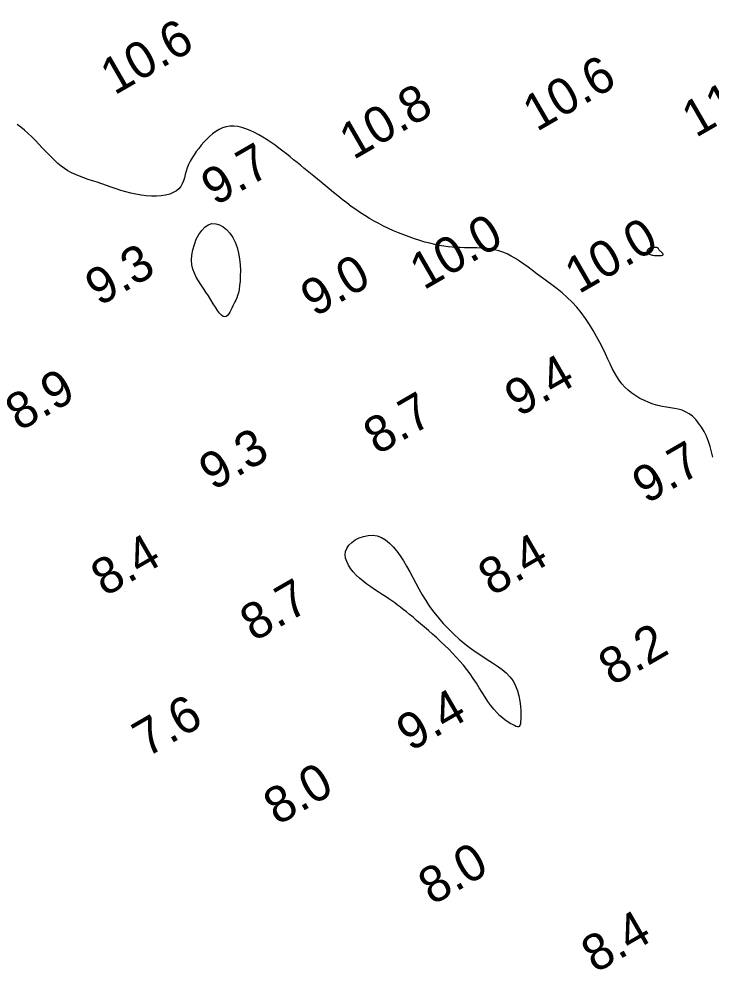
# Model space of a CAD drawing. Extents: x 3024098 to 3056816, y 418252 to 509144.
# Drawn here: x 3038802.6 to 3038898.1, y 418857.3 to 418988.2 of the extents above; entities that cross this region are included whole.
import ezdxf

# ---------------------------------------------------------------- set-up
doc = ezdxf.new("R2010")
doc.units = 0
doc.layers.add('V-CHAN-CONT-EL10', color=7, linetype='Continuous')
doc.layers.add('V-TOPO-SOUN-0911', color=7, linetype='Continuous')

msp = doc.modelspace()

# ---------------------------------------------------------------- linework, layer by layer
at = {"layer": 'V-CHAN-CONT-EL10'}
msp.add_lwpolyline([(3038898.21, 418927.9), (3038898.04, 418928.64), (3038897.84, 418929.36), (3038897.6, 418930.07), (3038897.32, 418930.76), (3038897, 418931.41), (3038896.64, 418932.02), (3038896.26, 418932.58), (3038895.85, 418933.09), (3038895.41, 418933.52), (3038894.95, 418933.87), (3038894.47, 418934.14), (3038893.97, 418934.34), (3038893.46, 418934.49), (3038892.92, 418934.6), (3038892.37, 418934.69), (3038891.81, 418934.78), (3038891.22, 418934.88), (3038890.62, 418935.01), (3038890.01, 418935.19), (3038889.4, 418935.42), (3038888.78, 418935.69), (3038888.18, 418935.99), (3038887.6, 418936.34), (3038887.04, 418936.72), (3038886.53, 418937.12), (3038886.07, 418937.55), (3038885.66, 418938.01), (3038885.3, 418938.48), (3038884.97, 418938.99), (3038884.66, 418939.54), (3038884.37, 418940.12), (3038884.07, 418940.74), (3038883.76, 418941.4), (3038883.42, 418942.12), (3038883.05, 418942.88), (3038882.64, 418943.68), (3038882.2, 418944.5), (3038881.72, 418945.34), (3038881.21, 418946.17), (3038880.66, 418946.99), (3038880.08, 418947.79), (3038879.46, 418948.54), (3038878.82, 418949.24), (3038878.14, 418949.9), (3038877.45, 418950.51), (3038876.75, 418951.08), (3038876.05, 418951.62), (3038875.35, 418952.14), (3038874.67, 418952.63), (3038874.01, 418953.11), (3038873.37, 418953.59), (3038872.76, 418954.04), (3038872.17, 418954.47), (3038871.59, 418954.88), (3038871.02, 418955.25), (3038870.45, 418955.59), (3038869.88, 418955.88), (3038869.31, 418956.13), (3038868.72, 418956.32), (3038868.12, 418956.46), (3038867.52, 418956.57), (3038866.92, 418956.63), (3038866.32, 418956.68), (3038865.72, 418956.7), (3038865.13, 418956.71), (3038864.55, 418956.72), (3038863.99, 418956.73), (3038863.43, 418956.75), (3038862.87, 418956.78), (3038862.31, 418956.82), (3038861.74, 418956.87), (3038861.15, 418956.95), (3038860.54, 418957.05), (3038859.91, 418957.18), (3038859.25, 418957.34), (3038858.55, 418957.52), (3038857.84, 418957.73), (3038857.12, 418957.97), (3038856.38, 418958.22), (3038855.65, 418958.49), (3038854.93, 418958.78), (3038854.22, 418959.08), (3038853.53, 418959.39), (3038852.86, 418959.71), (3038852.2, 418960.05), (3038851.56, 418960.4), (3038850.92, 418960.76), (3038850.29, 418961.15), (3038849.67, 418961.55), (3038849.04, 418961.98), (3038848.42, 418962.43), (3038847.79, 418962.9), (3038847.17, 418963.38), (3038846.56, 418963.86), (3038845.96, 418964.35), (3038845.37, 418964.82), (3038844.81, 418965.29), (3038844.27, 418965.74), (3038843.75, 418966.16), (3038843.26, 418966.57), (3038842.78, 418966.96), (3038842.32, 418967.34), (3038841.86, 418967.71), (3038841.4, 418968.09), (3038840.94, 418968.46), (3038840.47, 418968.84), (3038839.98, 418969.24), (3038839.49, 418969.64), (3038838.98, 418970.04), (3038838.45, 418970.44), (3038837.91, 418970.84), (3038837.37, 418971.23), (3038836.81, 418971.6), (3038836.24, 418971.96), (3038835.66, 418972.3), (3038835.08, 418972.61), (3038834.49, 418972.88), (3038833.91, 418973.12), (3038833.33, 418973.3), (3038832.77, 418973.42), (3038832.22, 418973.48), (3038831.68, 418973.47), (3038831.17, 418973.38), (3038830.68, 418973.22), (3038830.2, 418973), (3038829.75, 418972.72), (3038829.32, 418972.4), (3038828.9, 418972.04), (3038828.5, 418971.66), (3038828.12, 418971.26), (3038827.75, 418970.84), (3038827.4, 418970.41), (3038827.07, 418969.98), (3038826.76, 418969.54), (3038826.48, 418969.09), (3038826.23, 418968.64), (3038826.01, 418968.18), (3038825.83, 418967.72), (3038825.68, 418967.27), (3038825.55, 418966.81), (3038825.42, 418966.37), (3038825.29, 418965.95), (3038825.13, 418965.55), (3038824.92, 418965.18), (3038824.66, 418964.85), (3038824.33, 418964.56), (3038823.9, 418964.32), (3038823.41, 418964.13), (3038822.84, 418963.99), (3038822.22, 418963.9), (3038821.57, 418963.85), (3038820.88, 418963.84), (3038820.17, 418963.88), (3038819.46, 418963.96), (3038818.76, 418964.09), (3038818.06, 418964.24), (3038817.38, 418964.42), (3038816.69, 418964.63), (3038816.02, 418964.85), (3038815.36, 418965.07), (3038814.7, 418965.3), (3038814.05, 418965.53), (3038813.41, 418965.74), (3038812.78, 418965.95), (3038812.16, 418966.15), (3038811.56, 418966.36), (3038810.98, 418966.58), (3038810.42, 418966.81), (3038809.89, 418967.06), (3038809.38, 418967.34), (3038808.9, 418967.65), (3038808.45, 418967.98), (3038808.01, 418968.34), (3038807.59, 418968.73), (3038807.17, 418969.14), (3038806.74, 418969.58), (3038806.31, 418970.04), (3038805.86, 418970.51), (3038805.4, 418971.01), (3038804.92, 418971.51), (3038804.42, 418972), (3038803.92, 418972.48), (3038803.41, 418972.93), (3038802.91, 418973.34), (3038802.41, 418973.7)], dxfattribs=at)
for points in [[(3038828.04, 418951.14), (3038827.69, 418951.65), (3038827.36, 418952.16), (3038827.06, 418952.67), (3038826.8, 418953.21), (3038826.6, 418953.77), (3038826.47, 418954.37), (3038826.42, 418955.02), (3038826.46, 418955.73), (3038826.59, 418956.46), (3038826.8, 418957.19), (3038827.07, 418957.9), (3038827.41, 418958.55), (3038827.81, 418959.12), (3038828.24, 418959.58), (3038828.72, 418959.89), (3038829.22, 418960.05), (3038829.74, 418960.04), (3038830.26, 418959.9), (3038830.76, 418959.62), (3038831.25, 418959.23), (3038831.7, 418958.74), (3038832.1, 418958.15), (3038832.43, 418957.48), (3038832.69, 418956.76), (3038832.89, 418955.98), (3038833.02, 418955.18), (3038833.1, 418954.38), (3038833.14, 418953.59), (3038833.13, 418952.84), (3038833.1, 418952.14), (3038833.04, 418951.52), (3038832.96, 418950.99), (3038832.87, 418950.54), (3038832.76, 418950.16), (3038832.64, 418949.83), (3038832.51, 418949.53), (3038832.38, 418949.26), (3038832.24, 418948.99), (3038832.1, 418948.72), (3038831.96, 418948.42), (3038831.82, 418948.12), (3038831.67, 418947.84), (3038831.51, 418947.59), (3038831.35, 418947.38), (3038831.16, 418947.25), (3038830.97, 418947.2), (3038830.75, 418947.26), (3038830.52, 418947.43), (3038830.26, 418947.72), (3038829.98, 418948.09), (3038829.69, 418948.53), (3038829.39, 418949.02), (3038829.07, 418949.54), (3038828.73, 418950.09), (3038828.39, 418950.62)], [(3038889.32, 418956.55), (3038889.25, 418956.5), (3038889.21, 418956.43), (3038889.18, 418956.37), (3038889.18, 418956.3), (3038889.19, 418956.23), (3038889.21, 418956.17), (3038889.24, 418956.1), (3038889.29, 418956.04), (3038889.34, 418955.98), (3038889.41, 418955.92), (3038889.49, 418955.86), (3038889.59, 418955.81), (3038889.71, 418955.77), (3038889.85, 418955.73), (3038890.01, 418955.7), (3038890.19, 418955.67), (3038890.39, 418955.65), (3038890.6, 418955.64), (3038890.79, 418955.64), (3038890.98, 418955.64), (3038891.14, 418955.66), (3038891.26, 418955.69), (3038891.35, 418955.74), (3038891.38, 418955.79), (3038891.37, 418955.86), (3038891.32, 418955.94), (3038891.24, 418956.02), (3038891.15, 418956.11), (3038891.06, 418956.2), (3038890.97, 418956.28), (3038890.89, 418956.36), (3038890.83, 418956.44), (3038890.79, 418956.51), (3038890.75, 418956.57), (3038890.72, 418956.62), (3038890.69, 418956.66), (3038890.64, 418956.7), (3038890.58, 418956.73), (3038890.5, 418956.75), (3038890.39, 418956.76), (3038890.26, 418956.76), (3038890.12, 418956.75), (3038889.96, 418956.74), (3038889.81, 418956.72), (3038889.66, 418956.69), (3038889.52, 418956.65), (3038889.41, 418956.6)], [(3038864.33, 418898.65), (3038863.86, 418899.24), (3038863.37, 418899.8), (3038862.87, 418900.36), (3038862.36, 418900.9), (3038861.84, 418901.43), (3038861.3, 418901.95), (3038860.75, 418902.47), (3038860.19, 418902.99), (3038859.62, 418903.5), (3038859.06, 418904), (3038858.5, 418904.49), (3038857.95, 418904.96), (3038857.42, 418905.41), (3038856.92, 418905.84), (3038856.44, 418906.23), (3038856, 418906.59), (3038855.58, 418906.92), (3038855.18, 418907.24), (3038854.79, 418907.53), (3038854.4, 418907.82), (3038854, 418908.1), (3038853.58, 418908.39), (3038853.13, 418908.69), (3038852.65, 418909), (3038852.14, 418909.33), (3038851.62, 418909.68), (3038851.09, 418910.04), (3038850.56, 418910.42), (3038850.04, 418910.81), (3038849.55, 418911.23), (3038849.09, 418911.65), (3038848.67, 418912.1), (3038848.31, 418912.56), (3038848.01, 418913.03), (3038847.78, 418913.5), (3038847.63, 418913.97), (3038847.58, 418914.43), (3038847.64, 418914.89), (3038847.8, 418915.33), (3038848.09, 418915.76), (3038848.49, 418916.14), (3038848.97, 418916.49), (3038849.52, 418916.77), (3038850.11, 418916.98), (3038850.73, 418917.11), (3038851.36, 418917.13), (3038851.98, 418917.04), (3038852.57, 418916.82), (3038853.14, 418916.5), (3038853.67, 418916.07), (3038854.19, 418915.55), (3038854.68, 418914.96), (3038855.15, 418914.3), (3038855.6, 418913.6), (3038856.04, 418912.87), (3038856.46, 418912.11), (3038856.88, 418911.33), (3038857.31, 418910.54), (3038857.74, 418909.74), (3038858.2, 418908.94), (3038858.69, 418908.13), (3038859.21, 418907.33), (3038859.79, 418906.54), (3038860.41, 418905.76), (3038861.08, 418904.99), (3038861.79, 418904.24), (3038862.53, 418903.53), (3038863.29, 418902.84), (3038864.07, 418902.19), (3038864.85, 418901.58), (3038865.63, 418901.02), (3038866.4, 418900.51), (3038867.15, 418900.03), (3038867.87, 418899.57), (3038868.55, 418899.12), (3038869.18, 418898.66), (3038869.75, 418898.17), (3038870.26, 418897.65), (3038870.69, 418897.07), (3038871.03, 418896.42), (3038871.29, 418895.73), (3038871.49, 418895.02), (3038871.63, 418894.3), (3038871.71, 418893.6), (3038871.76, 418892.95), (3038871.77, 418892.35), (3038871.76, 418891.85), (3038871.74, 418891.45), (3038871.7, 418891.15), (3038871.63, 418890.94), (3038871.55, 418890.82), (3038871.43, 418890.76), (3038871.29, 418890.77), (3038871.1, 418890.82), (3038870.88, 418890.92), (3038870.61, 418891.06), (3038870.31, 418891.23), (3038869.97, 418891.44), (3038869.61, 418891.69), (3038869.23, 418891.99), (3038868.84, 418892.33), (3038868.44, 418892.73), (3038868.04, 418893.19), (3038867.64, 418893.7), (3038867.24, 418894.26), (3038866.85, 418894.85), (3038866.45, 418895.48), (3038866.05, 418896.12), (3038865.64, 418896.77), (3038865.21, 418897.41), (3038864.78, 418898.04)]]:
    msp.add_lwpolyline(points, close=True, dxfattribs=at)

# ---------------------------------------------------------------- texts
at = {"layer": 'V-TOPO-SOUN-0911'}
for s, p in [('10.6 ', (3038815.79, 418977.67)), ('10.6 ', (3038873.96, 418972.65)), ('11.5 ', (3038895.87, 418971.82)), ('10.8 ', (3038848.7, 418968.77)), ('9.7', (3038829.67, 418962.42)), ('10.0 ', (3038858.39, 418950.83)), ('10.0 ', (3038879.75, 418950.3)), ('9.3', (3038813.69, 418948.6)), ('9.0', (3038843.37, 418947.12)), ('9.4', (3038871.47, 418933.35)), ('8.9', (3038802.7, 418931.38)), ('8.7', (3038852.01, 418928.13)), ('9.3', (3038829.37, 418923.21)), ('9.7', (3038889.05, 418921.37)), ('8.4', (3038814.48, 418908.61)), ('8.4', (3038867.82, 418908.68)), ('8.7', (3038835.02, 418902.41)), ('8.2', (3038884.39, 418896.31)), ('7.6', (3038820.22, 418886.47)), ('9.4', (3038856.57, 418887.28)), ('8.0', (3038838.25, 418877.11)), ('8.0', (3038859.57, 418866.12)), ('8.4', (3038882.03, 418856.77))]:
    msp.add_text(s, height=5, rotation=30, dxfattribs=at).set_placement(p)

doc.saveas('drawing.dxf')
